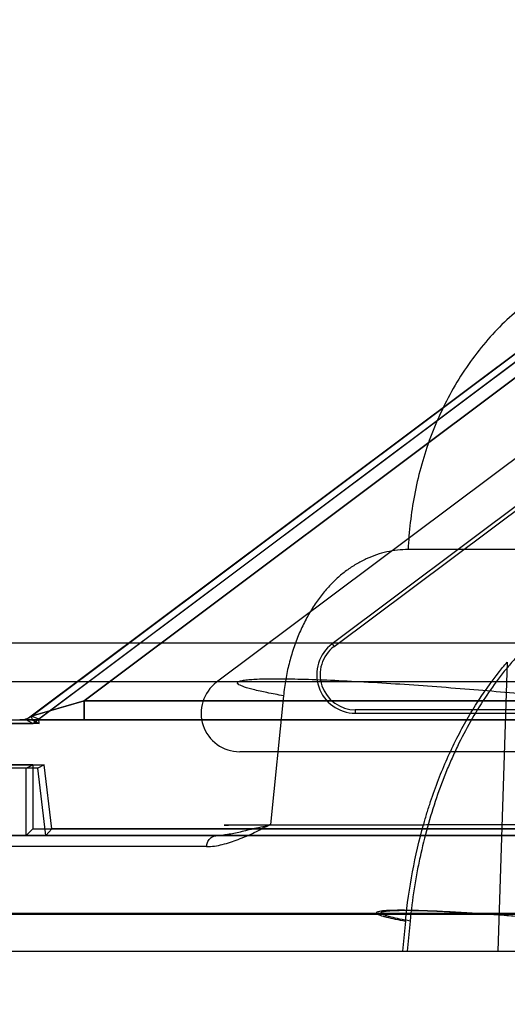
# Model space of a CAD drawing. Header units: millimetres. Extents: x 0 to 297, y 0 to 210.
# Tile 388 of 455: x 239.605 to 239.706, y 160.568 to 160.773. Entities that reach past the tile are written whole.
import ezdxf

# ---------------------------------------------------------------- set-up
doc = ezdxf.new("R2010")
doc.units = ezdxf.units.MM
doc.header["$LTSCALE"] = 16.335
doc.layers.get('0').update_dxf_attribs({"linetype": 'CONTINUOUS'})
for name, color, linetype in [('AXES_REF', 7, 'CONTINUOUS'), ('INTFCLR_1', 7, 'CONTINUOUS'), ('INTFCLR_144815', 7, 'CONTINUOUS'), ('INTFCLR_72935', 7, 'CONTINUOUS')]:
    doc.layers.add(name, color=color, linetype=linetype)

msp = doc.modelspace()

# ---------------------------------------------------------------- linework, layer by layer
at = {"color": 7, "linetype": 'Continuous'}
for radius in [7.756662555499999, 7.756, 7.706331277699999]:
    msp.add_circle((241.4302422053, 154.539298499), radius, dxfattribs=at)
msp.add_arc((241.4302422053, 154.539298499), 7.68, 278.2771290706, 261.7228709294, dxfattribs=at)
at = {"layer": 'AXES_REF', "color": 9, "linetype": 'Continuous'}
msp.add_arc((241.4302422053, 154.539298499), 7.075609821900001, 94.4118118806, 85.5881881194, dxfattribs=at)
at = {"layer": 'INTFCLR_1', "color": 9, "linetype": 'Continuous'}
for p, q in [((239.6070852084, 160.628098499), (239.7501945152, 160.7354304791)), ((239.7443914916, 160.7260782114), (239.6180185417, 160.631298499)), ((239.6180185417, 160.631298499), (239.6070852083, 160.628098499)), ((239.6180185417, 160.631298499), (239.6180185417, 160.627298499)), ((239.7278530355, 160.631298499), (239.6180185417, 160.631298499)), ((239.6046852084, 160.627298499), (239.7820684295, 160.6272984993))]:
    msp.add_line(p, q, dxfattribs=at)
at = {"layer": 'INTFCLR_1', "color": 6, "linetype": 'Continuous'}
for p, q in [((239.7508402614, 160.7341515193), (239.608584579, 160.627459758)), ((239.7604402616, 160.7213515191), (239.6454503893, 160.6351091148)), ((239.4940185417, 160.627298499), (239.6046852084, 160.627298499)), ((239.6070865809, 160.6280993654), (239.6071801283, 160.627298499)), ((239.6085847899, 160.6274579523), (239.6070867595, 160.6280978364)), ((239.6071800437, 160.6272992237), (239.6086850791, 160.6265993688)), ((239.6086851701, 160.6265985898), (239.608584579, 160.627459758)), ((239.6086867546, 160.6265985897), (239.494718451, 160.6265985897)), ((239.7298526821, 160.6207091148), (239.6502503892, 160.6207091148)), ((239.6083865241, 160.617298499), (239.4940185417, 160.617298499)), ((239.4947184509, 160.6179984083), (239.6097230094, 160.6179984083)), ((239.6097230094, 160.6179984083), (239.6083865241, 160.617298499)), ((239.6100734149, 160.603298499), (239.6083865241, 160.617298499)), ((239.6113242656, 160.6047091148), (239.6097230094, 160.6179984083)), ((239.7805893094, 160.6032984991), (239.4940185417, 160.603298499)), ((239.610073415, 160.603298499), (239.6113242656, 160.6047091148)), ((239.7261282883, 160.6047091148), (239.6113242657, 160.6047091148))]:
    msp.add_line(p, q, dxfattribs=at)
msp.add_arc((239.6502503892, 160.6287091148), 0.008, 126.8698970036, 269.999999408, dxfattribs=at)
at = {"layer": 'INTFCLR_1', "color": 9, "linetype": 'Continuous'}
msp.add_arc((239.6046852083, 160.631298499), 0.004, 270.0000000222, 306.8698976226, dxfattribs=at)
at = {"layer": 'INTFCLR_144815', "color": 9, "linetype": 'Continuous'}
for p, q in [((240.8172109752, 160.6626480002), (239.685174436, 160.6626480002)), ((239.9300555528, 160.643228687), (239.5152219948, 160.6432286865)), ((239.7057243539, 160.6393007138), (239.7037887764, 160.5792984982)), ((239.5232216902, 160.6352984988), (239.978090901, 160.6352984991)), ((239.659322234, 160.6323227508), (239.6566529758, 160.6055728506)), ((239.4964185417, 160.6032984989), (239.8025199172, 160.603298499)), ((239.6433965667, 160.6010241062), (239.5927067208, 160.6010241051)), ((239.5588922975, 160.5870192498), (239.7575464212, 160.5870192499)), ((239.5786645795, 160.5872286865), (239.7714677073, 160.5872286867)), ((239.6846299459, 160.5855788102), (239.6840123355, 160.5792984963)), ((239.6855692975, 160.5855788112), (239.6849511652, 160.5792984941)), ((239.5858962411, 160.5792984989), (240.8803266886, 160.5792984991))]:
    msp.add_line(p, q, dxfattribs=at)
for points, knots in [([(239.7369437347, 160.723298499), (239.733870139, 160.723298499), (239.7274765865, 160.7225904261), (239.7180404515, 160.719315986), (239.7089770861, 160.7136807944), (239.7008671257, 160.7058443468), (239.6941938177, 160.6962241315), (239.6892730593, 160.685418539), (239.6862140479, 160.6741013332), (239.6853344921, 160.6664184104), (239.685174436, 160.6626480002)], [0, 0, 0, 0, 0.1050837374, 0.21787631, 0.3387406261, 0.4670384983, 0.6007623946, 0.736684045, 0.8709766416, 1, 1, 1, 1]), ([(239.685174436, 160.6626480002), (239.6844329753, 160.6626476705), (239.6829514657, 160.6625680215), (239.6807515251, 160.6622062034), (239.6785853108, 160.6616032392), (239.6768209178, 160.6609015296), (239.6754336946, 160.6602166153), (239.6740448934, 160.6594376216), (239.6723535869, 160.6583069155), (239.6704277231, 160.6567164), (239.6685941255, 160.6548819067), (239.6671665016, 160.6531614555), (239.6660804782, 160.6516597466), (239.6650125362, 160.6500446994), (239.6637789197, 160.6478797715), (239.6627019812, 160.645579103), (239.6619264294, 160.6436345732), (239.6612046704, 160.6415964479), (239.6604371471, 160.6389589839), (239.6597415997, 160.6356871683), (239.6594352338, 160.6334555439), (239.6593222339, 160.6323227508)], [0, 0, 0, 0, 0.0510003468, 0.1018158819, 0.1530610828, 0.2053708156, 0.232153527, 0.2594328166, 0.3148548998, 0.3718232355, 0.4309670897, 0.4930055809, 0.5253679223, 0.5584094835, 0.6261462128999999, 0.6965411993, 0.7329500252, 0.7701113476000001, 0.8452290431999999, 0.9216956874, 1, 1, 1, 1]), ([(239.7263227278, 160.654738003), (239.7254494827, 160.6543023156), (239.721711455, 160.6523230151), (239.7167853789, 160.6490060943), (239.7117343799, 160.6446526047), (239.7090183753, 160.6419116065), (239.7072643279, 160.6399635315), (239.7060935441, 160.6386118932), (239.7040840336, 160.6361530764), (239.7013676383, 160.6324184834), (239.6983681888, 160.6276045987), (239.6963308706, 160.6237704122), (239.6950500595, 160.6211024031), (239.694203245, 160.6192613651), (239.6927830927, 160.6159633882), (239.6909590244, 160.6111005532), (239.689097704, 160.6050499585), (239.6878215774, 160.5998376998), (239.6869635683, 160.5955496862), (239.6862131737, 160.5911508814), (239.685789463, 160.5878139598), (239.6855692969, 160.5855788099)], [0, 0, 0, 0, 0.0349656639, 0.1515158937, 0.2116583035, 0.2737159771, 0.2895989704, 0.3055789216, 0.337781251, 0.4033508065, 0.4708757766, 0.5408433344, 0.5587814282, 0.5769111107, 0.613445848, 0.6874148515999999, 0.7628661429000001, 0.8401335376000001, 0.8795657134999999, 0.9195289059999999, 1, 1, 1, 1]), ([(239.6846299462, 160.5855788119), (239.6849665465, 160.5890029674), (239.6859238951, 160.5957430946), (239.6876526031, 160.6031841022), (239.6890649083, 160.607995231), (239.6900616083, 160.6111170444), (239.691940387, 160.616358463), (239.6944688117, 160.6220894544), (239.6970186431, 160.6268261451), (239.698543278, 160.6294040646), (239.7008441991, 160.6330638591), (239.7032513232, 160.6363671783), (239.7053994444, 160.6389225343), (239.7057242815, 160.6393006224)], [0, 0, 0, 0, 0.1761944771, 0.3481269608, 0.3906384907, 0.4329517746, 0.5159259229, 0.6756948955, 0.7530950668, 0.7912917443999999, 0.8290459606, 0.9744737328, 1, 1, 1, 1]), ([(239.6593222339, 160.6323227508), (239.6581762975, 160.6325281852), (239.6560790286, 160.632924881), (239.653609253, 160.6334628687), (239.6519799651, 160.6338996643), (239.6510640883, 160.634180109), (239.6503825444, 160.6344649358), (239.6499488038, 160.634673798), (239.6497037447, 160.6350134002), (239.6500260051, 160.6353047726), (239.6505344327, 160.6354357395), (239.6513687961, 160.635599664), (239.6525196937, 160.6357078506), (239.654003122, 160.6357966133), (239.655807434, 160.6358472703), (239.6588279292, 160.6358703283), (239.6632930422, 160.6357918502), (239.6693563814, 160.6355709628), (239.6761864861, 160.6352227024), (239.6860977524, 160.6346099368), (239.6985932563, 160.6336688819), (239.7086027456, 160.6327841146), (239.713490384, 160.6323227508)], [0, 0, 0, 0, 0.0471680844, 0.0864673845, 0.1023973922, 0.1154511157, 0.1253631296, 0.1319656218, 0.1356291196, 0.1393919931, 0.1464843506, 0.1577201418, 0.1733767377, 0.1934510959, 0.2178626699, 0.246518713, 0.3158164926, 0.3987770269, 0.4923302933, 0.5928916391, 0.8010957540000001, 1, 1, 1, 1]), ([(239.6433965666, 160.6010241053), (239.6439377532, 160.6010239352), (239.6450340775, 160.6011134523), (239.6472453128, 160.6015576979), (239.6500142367, 160.6025091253), (239.6533494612, 160.6038953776), (239.6554813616, 160.6051479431), (239.6566526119, 160.6055728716)], [0, 0, 0, 0, 0.1149813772, 0.2327989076, 0.4784404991, 0.735283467, 1, 1, 1, 1]), ([(239.710964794, 160.605572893), (239.7081192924, 160.6055633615), (239.7024915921, 160.6055438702), (239.6954966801, 160.6055223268), (239.6906726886, 160.6055084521), (239.6879680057, 160.605501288), (239.6840943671, 160.6054905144), (239.6785432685, 160.6054763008), (239.6730981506, 160.6054647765), (239.6696503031, 160.6054581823), (239.6675306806, 160.6054542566), (239.6641335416, 160.6054485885), (239.6604659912, 160.6054443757), (239.6574444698, 160.6054421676), (239.6559050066, 160.6054415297), (239.653974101, 160.6054414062), (239.6516483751, 160.6054411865), (239.6491610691, 160.6054509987), (239.6479858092, 160.6054517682), (239.6465499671, 160.6054797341), (239.6486029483, 160.6055079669), (239.6500615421, 160.6055227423), (239.6522712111, 160.6055414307), (239.6539253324, 160.6055543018), (239.6551577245, 160.6055630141), (239.6560716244, 160.6055689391), (239.6566529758, 160.6055728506)], [0, 0, 0, 0, 0.1160410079, 0.2295005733, 0.2852558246, 0.3127655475, 0.3397986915, 0.4432245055, 0.5391416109, 0.5618527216, 0.5838288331, 0.6255808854, 0.7003860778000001, 0.73341029, 0.7487671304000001, 0.7632110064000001, 0.8119283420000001, 0.8462533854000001, 0.8578222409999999, 0.8691413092, 0.8810250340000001, 0.9080655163, 0.9498907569, 0.9626783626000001, 0.9762917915, 1, 1, 1, 1]), ([(239.6433965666, 160.6010241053), (239.6434097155, 160.6013125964), (239.6435297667, 160.6019009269), (239.643989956, 160.602666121), (239.6446822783, 160.6031808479), (239.6452267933, 160.6032984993), (239.6454809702, 160.6032984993)], [0, 0, 0, 0, 0.2561510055, 0.5222906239, 0.7745505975, 1, 1, 1, 1]), ([(239.7184256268, 160.5855788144), (239.7176888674, 160.5856485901), (239.7161945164, 160.5857879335), (239.71313581, 160.5860640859), (239.7076096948, 160.5865369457), (239.7012890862, 160.5870147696), (239.6950886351, 160.5873998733), (239.6908167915, 160.5876184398), (239.6870260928, 160.5877581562), (239.6838602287, 160.587811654), (239.681665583, 160.5877866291), (239.6803008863, 160.587704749), (239.6795847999, 160.5876371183), (239.6790691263, 160.5875333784), (239.6787528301, 160.5874526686), (239.6785594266, 160.5872647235), (239.6787221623, 160.5870559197), (239.6789960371, 160.5869237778), (239.6794297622, 160.5867452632), (239.6800083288, 160.5865688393), (239.6810358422, 160.5862947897), (239.6825901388, 160.5859569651), (239.6839095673, 160.585707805), (239.6846299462, 160.5855788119)], [0, 0, 0, 0, 0.0479129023, 0.0971672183, 0.1988326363, 0.4069923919, 0.5075252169, 0.6010316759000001, 0.6839158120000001, 0.7530992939, 0.8060063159, 0.8259868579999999, 0.8415409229, 0.85266775, 0.8596520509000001, 0.8633462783, 0.8670826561, 0.8738036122, 0.8838427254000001, 0.8970247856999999, 0.9130811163, 0.9526192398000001, 1, 1, 1, 1]), ([(239.6855692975, 160.5855788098), (239.6848478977, 160.5857079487), (239.6835263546, 160.5859574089), (239.6819694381, 160.5862956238), (239.6809396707, 160.58656993), (239.6803595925, 160.5867466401), (239.6799239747, 160.586925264), (239.6796493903, 160.587057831), (239.6794843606, 160.5872657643), (239.6796757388, 160.5874551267), (239.6799917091, 160.5875355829), (239.6805059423, 160.5876396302), (239.6812212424, 160.5877072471), (239.6825849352, 160.5877892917), (239.6847789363, 160.5878142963), (239.6879444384, 160.5877607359), (239.6917354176, 160.5876208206), (239.6960079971, 160.5874019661), (239.7022099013, 160.5870163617), (239.7100289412, 160.5864247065), (239.7162923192, 160.5858686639), (239.7193504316, 160.5855788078)], [0, 0, 0, 0, 0.0474327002, 0.08702920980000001, 0.1031164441, 0.1163299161, 0.1264001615, 0.1331502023, 0.136904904, 0.1405827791, 0.1475406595, 0.1586407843, 0.1741697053, 0.1941272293, 0.2469955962, 0.3161509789, 0.3990162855, 0.4925111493, 0.5930368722, 0.8011854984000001, 1, 1, 1, 1])]:
    msp.add_open_spline(points, degree=3, knots=knots, dxfattribs=at)
at = {"layer": 'INTFCLR_144815', "color": 6, "linetype": 'Continuous'}
msp.add_open_spline([(239.6566526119, 160.6055728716), (239.6555855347, 160.605185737), (239.6534426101, 160.6048442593), (239.6505051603, 160.6040525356), (239.6482444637, 160.6035795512), (239.6466070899, 160.6033466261), (239.6458457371, 160.6032984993), (239.6454809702, 160.6032984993)], degree=3, knots=[0, 0, 0, 0, 0.2982065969, 0.5656560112, 0.8000090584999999, 0.9041734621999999, 1, 1, 1, 1], dxfattribs=at)
at = {"layer": 'INTFCLR_72935', "color": 9, "linetype": 'Continuous'}
for p, q in [((239.7502011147, 160.7354523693), (239.6070465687, 160.6280983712)), ((239.6179810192, 160.631298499), (239.7443976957, 160.7261004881)), ((239.6694174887, 160.6431093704), (239.6698374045, 160.6425494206)), ((239.6070465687, 160.6280983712), (239.6179810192, 160.631298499)), ((239.6179810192, 160.627298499), (239.6179810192, 160.631298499)), ((239.6179810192, 160.631298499), (239.7278530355, 160.631298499)), ((239.6742171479, 160.6294090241), (239.6742171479, 160.6287091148)), ((239.7820684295, 160.6272984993), (239.6046466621, 160.627298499))]:
    msp.add_line(p, q, dxfattribs=at)
at = {"layer": 'INTFCLR_72935', "color": 6, "linetype": 'Continuous'}
for p, q in [((239.6073978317, 160.6265985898), (239.7522603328, 160.7352334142)), ((239.7730378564, 160.720816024), (239.6694174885, 160.6431093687)), ((239.6698374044, 160.6425494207), (239.7736465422, 160.7203976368)), ((239.7304712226, 160.6294090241), (239.6742171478, 160.6294090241)), ((239.6070465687, 160.6280983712), (239.6059799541, 160.627298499)), ((239.6073978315, 160.6265985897), (239.6059799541, 160.627298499)), ((239.6742171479, 160.6287091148), (239.7304712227, 160.6287091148)), ((239.494718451, 160.6265985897), (239.6073978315, 160.6265985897)), ((239.6059799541, 160.617298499), (239.4940185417, 160.617298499)), ((239.6073905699, 160.6179984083), (239.494718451, 160.6179984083)), ((239.6059799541, 160.617298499), (239.6073905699, 160.6179984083)), ((239.6059799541, 160.603298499), (239.6059799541, 160.617298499)), ((239.60739057, 160.6179984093), (239.60739057, 160.6047091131)), ((239.7805893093, 160.603298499), (239.4940185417, 160.603298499)), ((239.6073905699, 160.6047091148), (239.6059799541, 160.603298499)), ((239.60739057, 160.6047091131), (239.731614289, 160.6047091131))]:
    msp.add_line(p, q, dxfattribs=at)
for radius, start, end in [(0.008, 126.8668549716, 270.0000044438), (0.007300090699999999, 126.8668463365, 269.999999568)]:
    msp.add_arc((239.6742171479, 160.6367091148), radius, start, end, dxfattribs=at)
at = {"layer": 'INTFCLR_72935', "color": 9, "linetype": 'Continuous'}
msp.add_arc((239.6046467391, 160.631298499), 0.004, 269.9999999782, 306.8668465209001, dxfattribs=at)

doc.saveas('drawing.dxf')
